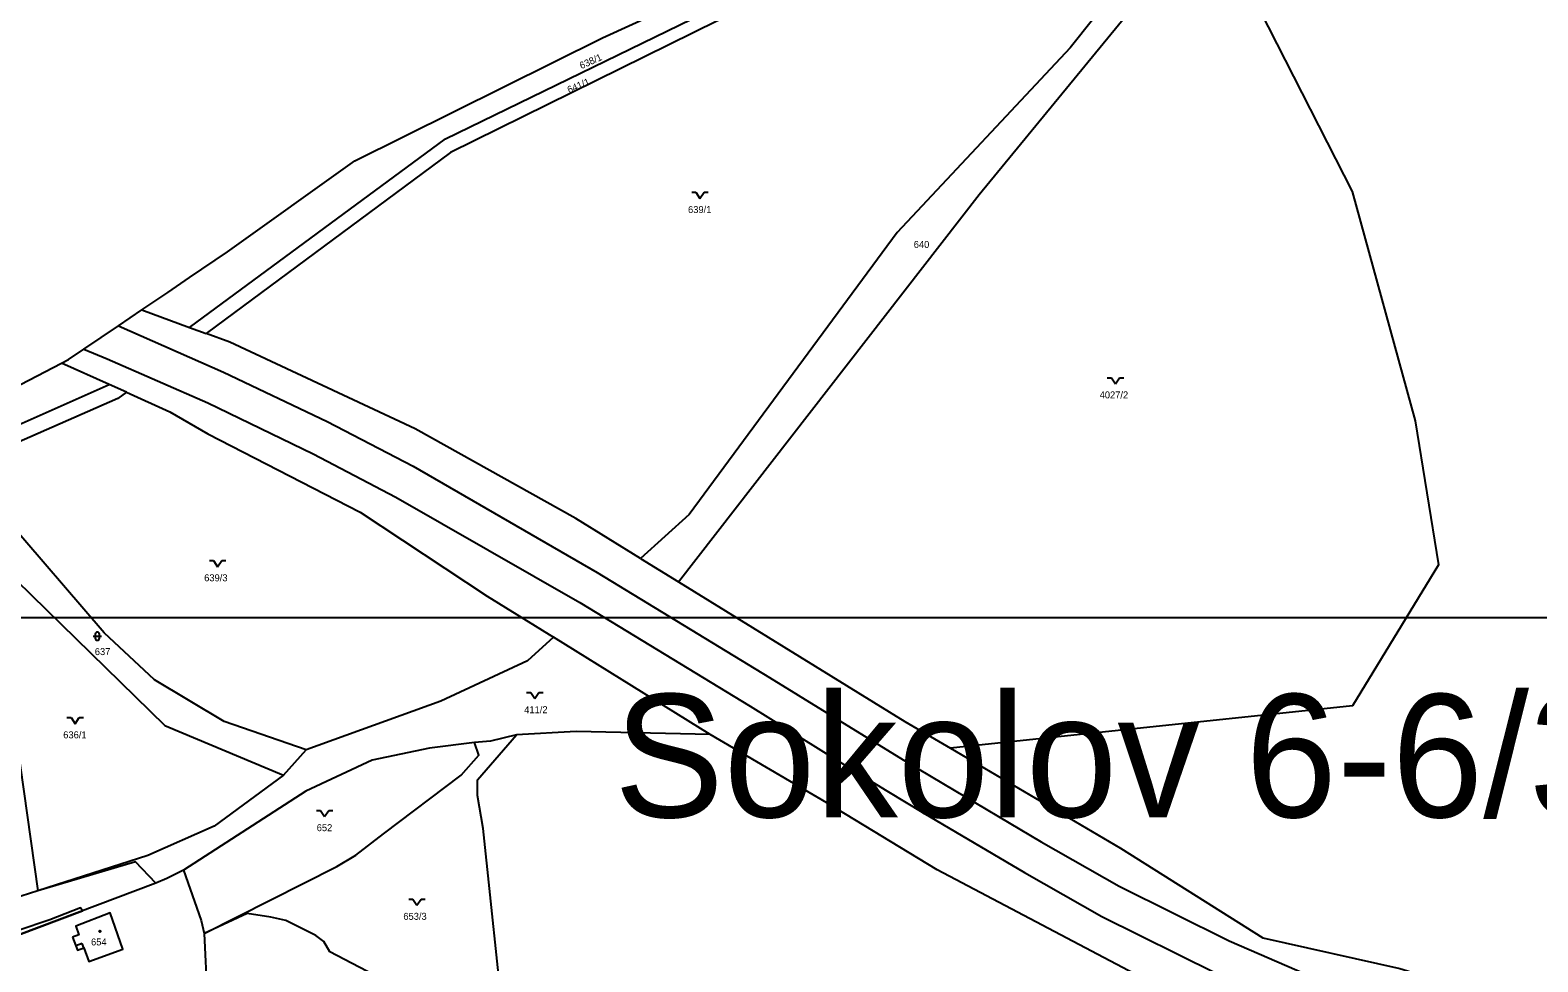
# Model space of a CAD drawing. Extents: x -869103 to -863415, y -1015889 to -1012477.
# Drawn here: x -866715.3 to -866347.8, y -1013083.9 to -1012856.9 of the extents above; entities that cross this region are included whole.
import ezdxf

# ---------------------------------------------------------------- set-up
doc = ezdxf.new("R2010")
doc.units = 0
for name, color, linetype in [('Hranice katastralního území', 7, 'Continuous'), ('Hranice parcel', 7, 'Continuous'), ('ML1000', 7, 'Continuous'), ('Parcelní čísla', 7, 'Continuous'), ('Vnitřní kresba', 7, 'Continuous'), ('Věcná břemena k části', 7, 'Continuous'), ('Značky budov', 7, 'Continuous'), ('Značky kultur', 7, 'Continuous')]:
    doc.layers.add(name, color=color, linetype=linetype)

msp = doc.modelspace()

# ---------------------------------------------------------------- linework, layer by layer
at = {"layer": 'Hranice katastralního území'}
msp.add_line((-866737.82, -1012953.71), (-866707.66, -1012938.01), dxfattribs=at)
for points in [[(-866667.22, -1012910.91), (-866636.18, -1012888.69), (-866575.82, -1012858.76), (-866510.02, -1012828.68), (-866461.66, -1012815.76)], [(-866688.11, -1012925.05), (-866681.79, -1012920.77), (-866676.47, -1012917.17), (-866667.22, -1012910.91)], [(-866707.66, -1012938.01), (-866705.97, -1012937.14), (-866702.26, -1012934.65), (-866693.8, -1012928.91), (-866688.11, -1012925.05)]]:
    msp.add_lwpolyline(points, dxfattribs=at)
at = {"layer": 'Hranice parcel'}
for p, q in [((-866503.97, -1012906.17), (-866554.69, -1012974.92)), ((-866688.11, -1012925.05), (-866676.46, -1012929.31)), ((-866676.46, -1012929.31), (-866672.45, -1012930.78)), ((-866666.63, -1012932.91), (-866672.45, -1012930.78)), ((-866737.82, -1012953.71), (-866707.66, -1012938.01)), ((-866696.08, -1012943.21), (-866707.66, -1012938.01)), ((-866691.85, -1012945.11), (-866696.08, -1012943.21)), ((-866691.85, -1012945.11), (-866681.26, -1012949.87)), ((-866554.69, -1012974.92), (-866566.54, -1012985.63)), ((-866566.54, -1012985.63), (-866582.33, -1012975.9)), ((-866566.54, -1012985.63), (-866557.28, -1012991.34)), ((-866557.28, -1012991.34), (-866502.13, -1013025.35)), ((-866549.59, -1013028.53), (-866587.76, -1013004.81)), ((-866502.13, -1013025.35), (-866491.03, -1013031.86)), ((-866653.53, -1013038.46), (-866648.08, -1013032.26)), ((-866491.03, -1013031.86), (-866449.53, -1013056.2)), ((-866686.66, -1013058.06), (-866713.47, -1013066.64)), ((-866713.47, -1013066.64), (-866729.78, -1013071.86)), ((-866684.72, -1013064.74), (-866718.1, -1013077.4)), ((-866672.92, -1013077.03), (-866671.85, -1013098.53))]:
    msp.add_line(p, q, dxfattribs=at)
for points in [[(-866667.22, -1012910.91), (-866636.18, -1012888.69), (-866575.82, -1012858.76), (-866510.02, -1012828.68), (-866461.66, -1012815.76)], [(-866676.46, -1012929.31), (-866614.07, -1012883.35), (-866551.09, -1012852.7), (-866502.59, -1012833.22), (-866454.52, -1012823.27), (-866438.75, -1012817.43)], [(-866436.11, -1012821.74), (-866453.8, -1012828.08), (-866499.03, -1012837.07), (-866547.79, -1012854.6), (-866612.84, -1012886.72), (-866672.45, -1012930.78)], [(-866433.65, -1012825.77), (-866461.8, -1012861.14), (-866503.97, -1012906.17)], [(-866557.28, -1012991.34), (-866484.04, -1012896.9), (-866432.51, -1012834.11)], [(-866432.51, -1012834.11), (-866419.63, -1012844.02), (-866393.11, -1012896.19), (-866377.73, -1012952.12), (-866372.05, -1012987.2), (-866393.04, -1013021.56), (-866491.03, -1013031.86)], [(-866688.11, -1012925.05), (-866681.79, -1012920.77), (-866676.47, -1012917.17), (-866667.22, -1012910.91)], [(-866707.66, -1012938.01), (-866705.97, -1012937.14), (-866702.26, -1012934.65), (-866693.8, -1012928.91), (-866688.11, -1012925.05)], [(-866582.33, -1012975.9), (-866621.47, -1012954.04), (-866666.63, -1012932.91)], [(-866783.28, -1012962.05), (-866740.01, -1012962.73), (-866696.08, -1012943.21)], [(-866691.85, -1012945.11), (-866693.93, -1012946.65), (-866738.25, -1012966.07)], [(-866681.26, -1012949.87), (-866672.01, -1012955.26), (-866634.87, -1012974.31), (-866603.9, -1012994.79), (-866587.76, -1013004.81)], [(-866648.08, -1013032.26), (-866668.04, -1013025.38), (-866685.03, -1013015.24), (-866697.28, -1013003.72), (-866721.59, -1012975.46), (-866738.25, -1012966.07)], [(-866753.38, -1012975.57), (-866735.35, -1012974.1), (-866718.63, -1012990.96), (-866682.51, -1013026.34), (-866653.53, -1013038.46)], [(-866587.76, -1013004.81), (-866594.13, -1013010.57), (-866615.23, -1013020.44), (-866648.08, -1013032.26)], [(-866734.51, -1013034.31), (-866730.33, -1013033.12), (-866718.66, -1013029.79), (-866713.47, -1013066.64)], [(-866596.79, -1013028.61), (-866603.13, -1013030.15), (-866606.99, -1013030.51)], [(-866599.6, -1013101.46), (-866604.91, -1013051.42), (-866606.27, -1013043.39), (-866606.27, -1013039.62), (-866596.79, -1013028.61)], [(-866549.59, -1013028.53), (-866582.24, -1013027.84), (-866596.79, -1013028.61)], [(-866373.52, -1013120.74), (-866407.15, -1013108.54), (-866437.06, -1013091.66), (-866494.23, -1013061.53), (-866521.17, -1013045.19), (-866549.59, -1013028.53)], [(-866606.99, -1013030.51), (-866617.97, -1013031.88), (-866631.98, -1013034.77), (-866648.1, -1013042.32), (-866677.93, -1013061.6)], [(-866672.92, -1013077.03), (-866640.56, -1013060.67), (-866635.96, -1013057.95), (-866629.18, -1013052.74), (-866610.24, -1013038.41), (-866605.92, -1013033.61), (-866606.99, -1013030.51)], [(-866653.53, -1013038.46), (-866670.43, -1013050.9), (-866686.66, -1013058.06)], [(-866449.53, -1013056.2), (-866414.85, -1013078.07), (-866381.49, -1013085.53), (-866376.45, -1013087.14), (-866367.64, -1013089.95), (-866365.57, -1013090.61), (-866352.93, -1013097.34), (-866308.2, -1013106.27), (-866269.63, -1013108.63), (-866226.62, -1013108.14), (-866165.37, -1013102.65), (-866135.34, -1013100.1)], [(-866684.72, -1013064.74), (-866689.67, -1013059.57), (-866713.47, -1013066.64)], [(-866677.93, -1013061.6), (-866682.04, -1013063.6), (-866684.72, -1013064.74)], [(-866677.93, -1013061.6), (-866673.62, -1013073.84), (-866672.92, -1013077.03)], [(-866704.97, -1013077.96), (-866704.2, -1013080.05), (-866703.81, -1013081.12), (-866702.24, -1013080.54), (-866701.01, -1013083.89), (-866692.69, -1013080.82), (-866695.83, -1013072.03), (-866704.2, -1013075.23), (-866703.41, -1013077.38), (-866704.97, -1013077.96)], [(-866599.6, -1013101.46), (-866606.13, -1013099.18), (-866608.08, -1013099.34), (-866642.28, -1013081.54), (-866643.72, -1013078.99), (-866645.7, -1013077.5), (-866652.99, -1013073.89), (-866656.64, -1013073.07), (-866662.39, -1013072.18), (-866672.92, -1013077.03)]]:
    msp.add_lwpolyline(points, dxfattribs=at)
at = {"layer": 'ML1000'}
msp.add_lwpolyline([(-866875, -1013000), (-866250, -1013000), (-866250, -1013500), (-866875, -1013500)], close=True, dxfattribs=at)
at = {"layer": 'Vnitřní kresba'}
for p, q in [((-866702.64, -1013079.48), (-866704.2, -1013080.05)), ((-866702.24, -1013080.54), (-866702.64, -1013079.48))]:
    msp.add_line(p, q, dxfattribs=at)
for points in [[(-866693.8, -1012928.91), (-866668.19, -1012940.21), (-866642.92, -1012952.28), (-866621.93, -1012963.17), (-866577.09, -1012989.03), (-866535.1, -1013014.65), (-866514.14, -1013027.52), (-866502.14, -1013034.96), (-866492.71, -1013040.59), (-866468.91, -1013054.72), (-866449.87, -1013065.48), (-866423.06, -1013078.83), (-866404.19, -1013087.03), (-866387.91, -1013093.14)], [(-866702.26, -1012934.65), (-866696.53, -1012937), (-866672.05, -1012947.69), (-866646.37, -1012960.14), (-866626.21, -1012970.68), (-866581.38, -1012996.35), (-866539.8, -1013021.66), (-866518.91, -1013034.63), (-866506.5, -1013042.28), (-866497.51, -1013047.7), (-866473, -1013062.18), (-866454.12, -1013072.87), (-866426.25, -1013086.71), (-866407.45, -1013094.93), (-866392, -1013100.73), (-866367.93, -1013108.31), (-866361.25, -1013110.14), (-866339.27, -1013115.26), (-866307.39, -1013120.49), (-866281.79, -1013122.88), (-866257.59, -1013123.76), (-866236.05, -1013123.53), (-866211.31, -1013122.27)]]:
    msp.add_lwpolyline(points, dxfattribs=at)
at = {"layer": 'Věcná břemena k části'}
msp.add_lwpolyline([(-866718.1, -1013077.4), (-866702.55, -1013071.5), (-866703.01, -1013070.79), (-866710.52, -1013073.71), (-866718.23, -1013076.29)], dxfattribs=at)
at = {"layer": 'Značky budov'}
msp.add_circle((-866698.32, -1013076.52), 0.175, dxfattribs=at)
at = {"layer": 'Značky kultur'}
for p, q in [((-866554.07, -1012896.39), (-866553.07, -1012896.39)), ((-866553.07, -1012896.39), (-866552.07, -1012897.89)), ((-866552.07, -1012897.89), (-866551.07, -1012896.39)), ((-866551.07, -1012896.39), (-866550.07, -1012896.39)), ((-866452.79, -1012941.57), (-866451.79, -1012941.57)), ((-866451.79, -1012941.57), (-866450.79, -1012943.07)), ((-866450.79, -1012943.07), (-866449.79, -1012941.57)), ((-866449.79, -1012941.57), (-866448.79, -1012941.57)), ((-866671.62, -1012986.14), (-866670.62, -1012986.14)), ((-866670.62, -1012986.14), (-866669.62, -1012987.64)), ((-866669.62, -1012987.64), (-866668.62, -1012986.14)), ((-866668.62, -1012986.14), (-866667.62, -1012986.14)), ((-866699.45, -1013004.07), (-866699.45, -1013005.07)), ((-866698.45, -1013005.07), (-866698.45, -1013004.07)), ((-866699.95, -1013004.57), (-866697.95, -1013004.57)), ((-866594.31, -1013018.29), (-866593.31, -1013018.29)), ((-866593.31, -1013018.29), (-866592.31, -1013019.79)), ((-866592.31, -1013019.79), (-866591.31, -1013018.29)), ((-866591.31, -1013018.29), (-866590.31, -1013018.29)), ((-866706.35, -1013024.42), (-866705.35, -1013024.42)), ((-866705.35, -1013024.42), (-866704.35, -1013025.92)), ((-866704.35, -1013025.92), (-866703.35, -1013024.42)), ((-866703.35, -1013024.42), (-866702.35, -1013024.42)), ((-866645.54, -1013047.05), (-866644.54, -1013047.05)), ((-866644.54, -1013047.05), (-866643.54, -1013048.55)), ((-866643.54, -1013048.55), (-866642.54, -1013047.05)), ((-866642.54, -1013047.05), (-866641.54, -1013047.05)), ((-866623.04, -1013068.65), (-866622.04, -1013068.65)), ((-866622.04, -1013068.65), (-866621.04, -1013070.15)), ((-866621.04, -1013070.15), (-866620.04, -1013068.65)), ((-866620.04, -1013068.65), (-866619.04, -1013068.65))]:
    msp.add_line(p, q, dxfattribs=at)
for centre, start, end in [((-866698.95, -1013004.07), 0, 180), ((-866698.95, -1013005.07), 180, 359.9879)]:
    msp.add_arc(centre, 0.5, start, end, dxfattribs=at)

# ---------------------------------------------------------------- texts
at = {"layer": 'ML1000'}
msp.add_text('Sokolov 6-6/32', height=30, dxfattribs=at).set_placement((-866573, -1013048.7))
at = {"layer": 'Parcelní čísla'}
for s, rotation, p in [('638/1', 24, (-866580.96, -1012866.39)), ('641/1', 23, (-866583.97, -1012872.29))]:
    msp.add_text(s, height=1.7, rotation=rotation, dxfattribs=at).set_placement(p)
for s, p in [('639/1', (-866554.97, -1012901.44)), ('640', (-866499.96, -1012909.94)), ('4027/2', (-866454.65, -1012946.62)), ('639/3', (-866672.9, -1012991.19)), ('637', (-866699.56, -1013009.18)), ('411/2', (-866594.89, -1013023.34)), ('636/1', (-866707.25, -1013029.47)), ('652', (-866645.47, -1013052.1)), ('653/3', (-866624.36, -1013073.7)), ('654', (-866700.47, -1013079.94))]:
    msp.add_text(s, height=1.7, dxfattribs=at).set_placement(p)

doc.saveas('drawing.dxf')
